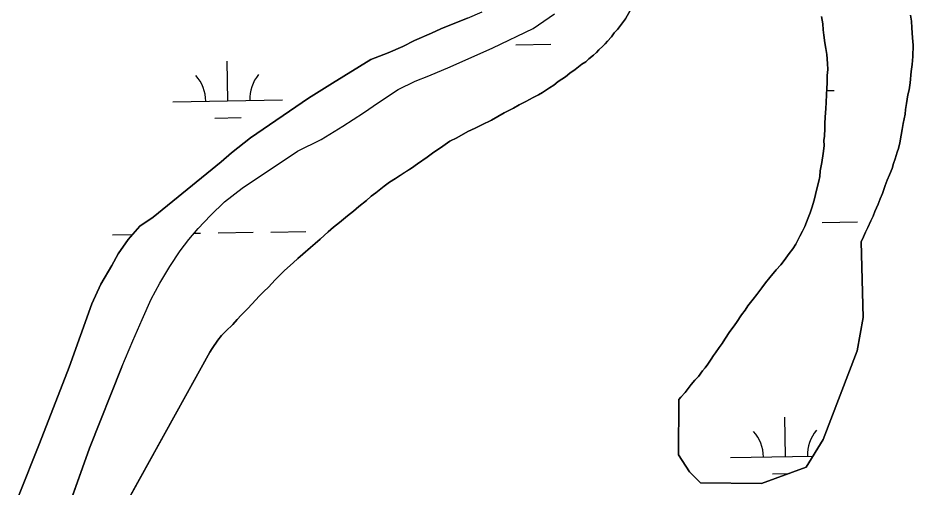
# Model space of a CAD drawing. Extents: x 3892998 to 3931244, y 278583 to 304547.
# Drawn here: x 3913658 to 3914480, y 301389 to 301817 of the extents above; entities that cross this region are included whole.
import ezdxf

# ---------------------------------------------------------------- set-up
doc = ezdxf.new("R2010")
doc.units = 0
doc.layers.add('V-TOPO-SHOR', color=7, linetype='Continuous')
doc.layers.add('V-WETL-SWMP', color=7, linetype='Continuous')

msp = doc.modelspace()

# ---------------------------------------------------------------- linework, layer by layer
at = {"layer": 'V-TOPO-SHOR'}
for points in [[(3913704.8, 301498.9), (3913725.35, 301556.39), (3913733.62, 301574.55), (3913743.5, 301591.47), (3913749.5, 301601.98), (3913758.33, 301614.99), (3913769.12, 301627.12), (3913781.35, 301635.52), (3913842.97, 301685.89), (3913852.36, 301693.92), (3913869.71, 301707.68), (3913922.7, 301743.62), (3913944.5, 301757.39), (3913979.23, 301778.86), (3913995.02, 301784.97), (3914008.33, 301790.89), (3914018.96, 301796.27), (3914034.58, 301803.08), (3914042.91, 301806.85), (3914057.28, 301812.77), (3914067.21, 301816.72), (3914080.52, 301822.47)], [(3913752.64, 301499.09), (3913762.67, 301522.76), (3913771.11, 301542.34), (3913779.39, 301560.86), (3913787.32, 301575.46), (3913796.33, 301590.43), (3913805.86, 301604.68), (3913813.81, 301615.03), (3913822.3, 301625.01), (3913833.45, 301636.79), (3913846.19, 301649.46), (3913862.31, 301661.79), (3913912.46, 301695.58), (3913934.09, 301706.16), (3913953.94, 301718.32), (3913972.73, 301730.31), (3913986.19, 301739.96), (3914004.27, 301751.76), (3914019.69, 301759.11), (3914031.94, 301763.96), (3914051.45, 301772.22), (3914090.29, 301789.62), (3914127, 301807.18), (3914146.49, 301820.6)], [(3913832.68, 301512.55), (3913834.9, 301515.93), (3913840.2, 301523.41), (3913843.38, 301527.69), (3913847.27, 301531.62), (3913853.65, 301537.69), (3913857.54, 301542.32), (3913861.43, 301546.25), (3913867.09, 301551.96), (3913871.34, 301556.6), (3913877.71, 301563.37), (3913881.95, 301567.66), (3913886.2, 301571.59), (3913892.22, 301578.36), (3913896.82, 301583), (3913900.71, 301586.93), (3913908.5, 301593.71), (3913912.75, 301597.64), (3913917.35, 301601.57), (3913924.43, 301607.64), (3913928.68, 301611.57), (3913933.29, 301615.5), (3913940.37, 301621.92), (3913945.33, 301626.21), (3913950.64, 301630.5), (3913958.08, 301636.57), (3913963.39, 301640.85), (3913968.35, 301645.14), (3913975.43, 301650.5), (3913979.68, 301654.43), (3913983.93, 301657.65), (3913991.37, 301663.72), (3913996.33, 301667.29), (3914001.65, 301670.51), (3914010.15, 301676.24), (3914016.18, 301680.17), (3914021.85, 301684.1), (3914030.71, 301690.18), (3914036.73, 301694.47), (3914042.76, 301698.41), (3914051.26, 301704.48), (3914057.64, 301707.71), (3914067.57, 301713.44), (3914074.31, 301716.31), (3914080.34, 301719.53), (3914089.21, 301723.83), (3914094.88, 301727.06), (3914100.55, 301730.28), (3914109.06, 301734.58), (3914114.38, 301737.8), (3914120.41, 301740.67), (3914127.15, 301744.25), (3914131.76, 301746.76), (3914135.66, 301748.91), (3914142.04, 301753.2), (3914145.94, 301755.7), (3914149.83, 301758.92), (3914156.57, 301763.21), (3914160.46, 301766.42), (3914165.42, 301770), (3914171.45, 301774.64), (3914174.99, 301776.79), (3914177.82, 301779.65), (3914182.07, 301782.86), (3914184.55, 301785.36), (3914186.67, 301787.86), (3914190.57, 301791.07), (3914192.69, 301793.22), (3914194.81, 301795.71), (3914198.35, 301799.64), (3914200.83, 301803.2), (3914203.65, 301806.41), (3914208.25, 301812.47), (3914211.08, 301816.04), (3914215.31, 301823.52)], [(3914389.48, 301818.21), (3914390.57, 301811.46), (3914390.95, 301806.13), (3914391.68, 301801.16), (3914392.42, 301794.05), (3914393.51, 301789.08), (3914394.25, 301783.4), (3914394.99, 301775.23), (3914395.37, 301769.9), (3914394.68, 301764.56), (3914394.71, 301757.81), (3914394.37, 301752.48), (3914394.04, 301747.15), (3914393.72, 301739.68), (3914393.38, 301734.35), (3914392.71, 301726.53), (3914392.37, 301720.84), (3914392.39, 301716.58), (3914392.07, 301708.76), (3914391.73, 301705.55), (3914391.75, 301700.22), (3914391.07, 301693.47), (3914389.68, 301685.29), (3914388.29, 301677.46), (3914387.96, 301672.49), (3914386.91, 301668.22), (3914385.16, 301661.1), (3914384.12, 301656.12), (3914382.72, 301650.79), (3914380.61, 301644.03), (3914379.21, 301639.4), (3914377.45, 301634.77), (3914374.29, 301626.94), (3914372.17, 301622.67), (3914369.7, 301618.04), (3914366.18, 301610.91), (3914363.35, 301606.64), (3914360.17, 301602.36), (3914355.58, 301595.94), (3914352.4, 301592.02), (3914348.15, 301587.38), (3914342.5, 301580.6), (3914338.61, 301575.61), (3914335.07, 301570.98), (3914330.48, 301564.92), (3914327.3, 301560.64), (3914322.35, 301554.58), (3914319.88, 301550.66), (3914316.69, 301546.38), (3914312.1, 301539.6), (3914308.92, 301535.33), (3914306.1, 301531.41), (3914301.5, 301524.28), (3914299.03, 301520.36), (3914296.21, 301516.79), (3914293.03, 301511.81), (3914291.26, 301509.31), (3914289.14, 301506.1), (3914285.96, 301501.47), (3914283.49, 301498.26), (3914281.01, 301495.41), (3914277.48, 301490.42), (3914274.29, 301486.85), (3914270.76, 301482.92), (3914265.46, 301475.8), (3914261.56, 301471.51), (3914259.7, 301469.46)], [(3914425.56, 301613.07), (3914427.64, 301617.57), (3914429.4, 301621.84), (3914431.51, 301626.11), (3914434.33, 301632.17), (3914436.44, 301636.44), (3914437.85, 301640.71), (3914441.02, 301647.12), (3914442.77, 301652.1), (3914444.88, 301657.09), (3914447.34, 301664.21), (3914449.1, 301669.19), (3914451.21, 301673.82), (3914453.67, 301679.87), (3914455.08, 301684.14), (3914456.48, 301688.41), (3914458.23, 301694.46), (3914459.64, 301698.02), (3914460.69, 301703), (3914462.08, 301710.11), (3914462.77, 301715.09), (3914463.81, 301720.78), (3914465.55, 301729.32), (3914465.89, 301733.59), (3914466.93, 301738.92), (3914467.96, 301746.74), (3914469.37, 301751.37), (3914470.05, 301757.77), (3914471.07, 301768.08), (3914472.11, 301774.48), (3914472.44, 301781.59), (3914472.75, 301791.9), (3914472.37, 301798.65), (3914471.62, 301807.89), (3914471.24, 301813.93), (3914470.5, 301819.26)], [(3914259.7, 301469.46), (3914259.27, 301418.85), (3914269.26, 301403.58), (3914279.29, 301393.37), (3914334.97, 301392.89), (3914375.59, 301407.72), (3914391, 301432.9), (3914422.06, 301513.62), (3914427.38, 301543.95), (3914425.56, 301613.07)], [(3914486, 300068.48), (3914320.01, 300191.39), (3914169.03, 300293.93), (3914023.21, 300406.54), (3913892.52, 300513.96), (3913756.6, 300601.18), (3913706.42, 300652.23), (3913681.5, 300698), (3913687.43, 300799.19), (3913719.06, 300945.71), (3913715.39, 301107.72), (3913716.3, 301214.01), (3913737.63, 301340.38), (3913832.68, 301512.55)], [(3913438.34, 300737.42), (3913466.1, 300751.92), (3913473.88, 300759.96), (3913486.47, 300775.47), (3913526.05, 300826.73), (3913546.46, 300855.22), (3913565.7, 300886.28), (3913572.95, 300900.85), (3913578.83, 300918), (3913585.34, 300939.49), (3913590.66, 300961.19), (3913596.27, 300992.77), (3913605.24, 301070.58), (3913608.14, 301131.64), (3913617.7, 301232.58), (3913626.44, 301283.7), (3913633.85, 301317.64), (3913643.16, 301342.27), (3913658.52, 301381.28), (3913677.91, 301429.35), (3913704.8, 301498.9)], [(3913752.64, 301499.09), (3913723.34, 301425.2), (3913686.47, 301321.74)]]:
    msp.add_lwpolyline(points, dxfattribs=at)
at = {"layer": 'V-WETL-SWMP'}
for p, q in [((3914067.21, 301816.73), (3914057.28, 301812.77)), ((3914127, 301807.18), (3914146.49, 301820.59)), ((3914211.08, 301816.04), (3914208.25, 301812.47)), ((3914215.31, 301823.52), (3914211.08, 301816.04)), ((3914390.57, 301811.46), (3914389.48, 301818.21)), ((3914470.5, 301819.26), (3914471.24, 301813.93)), ((3914057.28, 301812.77), (3914042.91, 301806.85)), ((3914208.25, 301812.47), (3914203.65, 301806.41)), ((3914390.95, 301806.13), (3914390.57, 301811.46)), ((3914471.24, 301813.93), (3914471.62, 301807.89)), ((3914471.62, 301807.89), (3914472.37, 301798.65)), ((3914034.58, 301803.08), (3914018.97, 301796.27)), ((3914042.91, 301806.85), (3914034.58, 301803.08)), ((3914090.29, 301789.62), (3914127, 301807.18)), ((3914198.35, 301799.64), (3914194.81, 301795.71)), ((3914200.83, 301803.2), (3914198.35, 301799.64)), ((3914203.65, 301806.41), (3914200.83, 301803.2)), ((3914391.68, 301801.16), (3914390.95, 301806.13)), ((3914392.42, 301794.05), (3914391.68, 301801.16)), ((3914018.97, 301796.27), (3914008.33, 301790.89)), ((3914111.27, 301792.29), (3914143.26, 301792.84)), ((3914190.57, 301791.07), (3914186.67, 301787.86)), ((3914192.69, 301793.22), (3914190.57, 301791.07)), ((3914194.81, 301795.71), (3914192.69, 301793.22)), ((3914393.51, 301789.08), (3914392.42, 301794.05)), ((3914472.37, 301798.65), (3914472.75, 301791.9)), ((3914472.75, 301791.9), (3914472.44, 301781.59)), ((3913995.02, 301784.97), (3913979.23, 301778.86)), ((3914008.33, 301790.89), (3913995.02, 301784.97)), ((3914051.45, 301772.22), (3914090.29, 301789.62)), ((3914182.07, 301782.86), (3914177.82, 301779.65)), ((3914184.55, 301785.36), (3914182.07, 301782.86)), ((3914186.67, 301787.86), (3914184.55, 301785.36)), ((3914394.24, 301783.4), (3914393.51, 301789.08)), ((3914394.99, 301775.23), (3914394.24, 301783.4)), ((3913849.04, 301741.31), (3913848.42, 301777.31)), ((3913979.23, 301778.86), (3913944.5, 301757.39)), ((3914171.45, 301774.65), (3914165.42, 301770)), ((3914174.99, 301776.79), (3914171.45, 301774.65)), ((3914177.82, 301779.65), (3914174.99, 301776.79)), ((3914395.37, 301769.9), (3914394.99, 301775.23)), ((3914472.44, 301781.59), (3914472.11, 301774.48)), ((3914031.94, 301763.96), (3914051.45, 301772.22)), ((3914160.46, 301766.42), (3914156.57, 301763.21)), ((3914165.42, 301770), (3914160.46, 301766.42)), ((3914394.68, 301764.56), (3914395.37, 301769.9)), ((3914471.07, 301768.08), (3914470.05, 301757.77)), ((3914472.11, 301774.48), (3914471.07, 301768.08)), ((3914004.27, 301751.76), (3914019.7, 301759.11)), ((3914019.7, 301759.11), (3914031.94, 301763.96)), ((3914149.83, 301758.92), (3914145.94, 301755.7)), ((3914156.57, 301763.21), (3914149.83, 301758.92)), ((3914394.71, 301757.81), (3914394.68, 301764.56)), ((3913944.5, 301757.39), (3913922.7, 301743.62)), ((3913986.19, 301739.96), (3914004.27, 301751.76)), ((3914142.04, 301753.2), (3914135.66, 301748.91)), ((3914145.94, 301755.7), (3914142.04, 301753.2)), ((3914394.04, 301747.15), (3914394.37, 301752.48)), ((3914394.27, 301750.75), (3914400.87, 301750.86)), ((3914394.37, 301752.48), (3914394.71, 301757.81)), ((3914469.37, 301751.37), (3914467.96, 301746.74)), ((3914470.05, 301757.77), (3914469.37, 301751.37)), ((3913799.05, 301740.45), (3913899.04, 301742.18)), ((3913922.7, 301743.62), (3913869.71, 301707.68)), ((3914127.15, 301744.25), (3914120.41, 301740.67)), ((3914131.76, 301746.76), (3914127.15, 301744.25)), ((3914135.66, 301748.91), (3914131.76, 301746.76)), ((3914393.72, 301739.68), (3914394.04, 301747.15)), ((3914467.96, 301746.74), (3914466.93, 301738.92)), ((3913972.73, 301730.31), (3913986.19, 301739.96)), ((3914109.06, 301734.58), (3914100.55, 301730.28)), ((3914114.38, 301737.8), (3914109.06, 301734.58)), ((3914120.41, 301740.67), (3914114.38, 301737.8)), ((3914392.71, 301726.53), (3914393.38, 301734.35)), ((3914393.38, 301734.35), (3914393.72, 301739.68)), ((3914465.89, 301733.59), (3914465.55, 301729.32)), ((3914466.93, 301738.92), (3914465.89, 301733.59)), ((3913837.31, 301725.67), (3913861.31, 301726.09)), ((3913953.94, 301718.32), (3913972.73, 301730.31)), ((3914094.88, 301727.06), (3914089.21, 301723.83)), ((3914100.55, 301730.28), (3914094.88, 301727.06)), ((3914392.37, 301720.84), (3914392.71, 301726.53)), ((3914465.55, 301729.32), (3914463.81, 301720.78)), ((3913934.09, 301706.15), (3913953.94, 301718.32)), ((3914080.34, 301719.53), (3914074.31, 301716.31)), ((3914089.21, 301723.83), (3914080.34, 301719.53)), ((3914392.39, 301716.58), (3914392.37, 301720.84)), ((3914463.81, 301720.78), (3914462.77, 301715.09)), ((3914067.57, 301713.44), (3914057.64, 301707.71)), ((3914074.31, 301716.31), (3914067.57, 301713.44)), ((3914392.07, 301708.76), (3914392.39, 301716.58)), ((3914462.08, 301710.11), (3914460.69, 301703)), ((3914462.77, 301715.09), (3914462.08, 301710.11)), ((3913869.71, 301707.68), (3913852.36, 301693.92)), ((3913912.45, 301695.58), (3913934.09, 301706.15)), ((3914051.26, 301704.48), (3914042.76, 301698.41)), ((3914057.64, 301707.71), (3914051.26, 301704.48)), ((3914391.73, 301705.55), (3914392.07, 301708.76)), ((3914391.75, 301700.22), (3914391.73, 301705.55)), ((3914460.69, 301703), (3914459.64, 301698.02)), ((3913852.36, 301693.92), (3913842.97, 301685.89)), ((3913862.31, 301661.78), (3913912.45, 301695.58)), ((3914036.73, 301694.47), (3914030.71, 301690.18)), ((3914042.76, 301698.41), (3914036.73, 301694.47)), ((3914389.68, 301685.29), (3914391.07, 301693.47)), ((3914391.07, 301693.47), (3914391.75, 301700.22)), ((3914458.23, 301694.46), (3914456.48, 301688.41)), ((3914459.64, 301698.02), (3914458.23, 301694.46)), ((3913842.97, 301685.89), (3913781.35, 301635.52)), ((3914030.71, 301690.18), (3914021.85, 301684.1)), ((3914388.29, 301677.46), (3914389.68, 301685.29)), ((3914456.48, 301688.41), (3914455.08, 301684.14)), ((3914010.15, 301676.23), (3914001.65, 301670.51)), ((3914016.18, 301680.17), (3914010.15, 301676.23)), ((3914021.85, 301684.1), (3914016.18, 301680.17)), ((3914387.96, 301672.49), (3914388.29, 301677.46)), ((3914453.67, 301679.87), (3914451.21, 301673.82)), ((3914455.08, 301684.14), (3914453.67, 301679.87)), ((3914001.65, 301670.51), (3913996.33, 301667.29)), ((3914385.16, 301661.1), (3914386.91, 301668.22)), ((3914386.91, 301668.22), (3914387.96, 301672.49)), ((3914449.1, 301669.19), (3914447.34, 301664.21)), ((3914451.21, 301673.82), (3914449.1, 301669.19)), ((3913846.19, 301649.46), (3913862.31, 301661.78)), ((3913991.37, 301663.72), (3913983.93, 301657.65)), ((3913996.33, 301667.29), (3913991.37, 301663.72)), ((3914384.12, 301656.12), (3914385.16, 301661.1)), ((3914447.34, 301664.21), (3914444.88, 301657.09)), ((3913979.68, 301654.43), (3913975.43, 301650.5)), ((3913983.93, 301657.65), (3913979.68, 301654.43)), ((3914382.72, 301650.79), (3914384.12, 301656.12)), ((3914442.77, 301652.1), (3914441.02, 301647.12)), ((3914444.88, 301657.09), (3914442.77, 301652.1)), ((3913833.45, 301636.79), (3913846.19, 301649.46)), ((3913968.35, 301645.14), (3913963.39, 301640.85)), ((3913975.43, 301650.5), (3913968.35, 301645.14)), ((3914379.21, 301639.4), (3914380.61, 301644.03)), ((3914380.61, 301644.03), (3914382.72, 301650.79)), ((3914441.02, 301647.12), (3914437.85, 301640.71)), ((3913781.35, 301635.52), (3913769.12, 301627.12)), ((3913822.3, 301625.01), (3913833.45, 301636.79)), ((3913958.08, 301636.57), (3913950.64, 301630.49)), ((3913963.39, 301640.85), (3913958.08, 301636.57)), ((3914377.45, 301634.77), (3914379.21, 301639.4)), ((3914436.44, 301636.44), (3914434.33, 301632.17)), ((3914437.85, 301640.71), (3914436.44, 301636.44)), ((3913769.12, 301627.12), (3913758.33, 301614.99)), ((3913950.64, 301630.49), (3913945.33, 301626.21)), ((3914372.17, 301622.66), (3914374.29, 301626.94)), ((3914374.29, 301626.94), (3914377.45, 301634.77)), ((3914390.11, 301630.59), (3914422.1, 301631.14)), ((3914434.33, 301632.17), (3914431.51, 301626.11)), ((3913744.29, 301619.41), (3913762.54, 301619.72)), ((3913813.81, 301615.02), (3913822.3, 301625.01)), ((3913818.63, 301620.7), (3913824.28, 301620.79)), ((3913840.28, 301621.07), (3913872.28, 301621.62)), ((3913888.27, 301621.9), (3913920.27, 301622.46)), ((3913940.37, 301621.92), (3913933.29, 301615.5)), ((3913945.33, 301626.21), (3913940.37, 301621.92)), ((3914369.7, 301618.04), (3914372.17, 301622.66)), ((3914429.39, 301621.84), (3914427.64, 301617.57)), ((3914431.51, 301626.11), (3914429.39, 301621.84)), ((3913758.33, 301614.99), (3913749.5, 301601.98)), ((3913805.86, 301604.68), (3913813.81, 301615.02)), ((3913928.68, 301611.57), (3913924.43, 301607.64)), ((3913933.29, 301615.5), (3913928.68, 301611.57)), ((3914363.35, 301606.64), (3914366.18, 301610.91)), ((3914366.18, 301610.91), (3914369.7, 301618.04)), ((3914427.64, 301617.57), (3914425.56, 301613.07)), ((3914425.56, 301613.07), (3914427.38, 301543.95)), ((3913796.32, 301590.43), (3913805.86, 301604.68)), ((3913924.43, 301607.64), (3913917.35, 301601.57)), ((3914355.58, 301595.94), (3914360.17, 301602.36)), ((3914360.17, 301602.36), (3914363.35, 301606.64)), ((3913749.5, 301601.98), (3913743.5, 301591.47)), ((3913912.75, 301597.64), (3913908.5, 301593.71)), ((3913917.35, 301601.57), (3913912.75, 301597.64)), ((3914352.4, 301592.02), (3914355.58, 301595.94)), ((3913743.5, 301591.47), (3913733.62, 301574.55)), ((3913787.32, 301575.46), (3913796.32, 301590.43)), ((3913900.71, 301586.93), (3913896.82, 301583)), ((3913908.5, 301593.71), (3913900.71, 301586.93)), ((3914342.5, 301580.6), (3914348.15, 301587.38)), ((3914348.15, 301587.38), (3914352.4, 301592.02)), ((3913892.22, 301578.36), (3913886.2, 301571.59)), ((3913896.82, 301583), (3913892.22, 301578.36)), ((3914338.61, 301575.61), (3914342.5, 301580.6)), ((3913733.62, 301574.55), (3913725.35, 301556.39)), ((3913779.39, 301560.86), (3913787.32, 301575.46)), ((3913886.2, 301571.59), (3913881.95, 301567.66)), ((3914330.48, 301564.92), (3914335.07, 301570.98)), ((3914335.07, 301570.98), (3914338.61, 301575.61)), ((3913877.71, 301563.38), (3913871.34, 301556.6)), ((3913881.95, 301567.66), (3913877.71, 301563.38)), ((3914327.3, 301560.64), (3914330.48, 301564.92)), ((3913725.35, 301556.39), (3913704.8, 301498.9)), ((3913771.11, 301542.34), (3913779.39, 301560.86)), ((3913871.34, 301556.6), (3913867.09, 301551.96)), ((3914319.88, 301550.66), (3914322.35, 301554.58)), ((3914322.35, 301554.58), (3914327.3, 301560.64)), ((3913861.43, 301546.25), (3913857.54, 301542.32)), ((3913867.09, 301551.96), (3913861.43, 301546.25)), ((3914312.1, 301539.61), (3914316.69, 301546.38)), ((3914316.69, 301546.38), (3914319.88, 301550.66)), ((3913762.67, 301522.76), (3913771.11, 301542.34)), ((3913853.65, 301537.69), (3913847.28, 301531.62)), ((3913857.54, 301542.32), (3913853.65, 301537.69)), ((3914308.92, 301535.33), (3914312.1, 301539.61)), ((3914427.38, 301543.95), (3914422.06, 301513.62)), ((3913847.28, 301531.62), (3913843.38, 301527.69)), ((3914301.5, 301524.28), (3914306.1, 301531.41)), ((3914306.1, 301531.41), (3914308.92, 301535.33)), ((3913752.64, 301499.09), (3913762.67, 301522.76)), ((3913840.2, 301523.41), (3913834.9, 301515.93)), ((3913843.38, 301527.69), (3913840.2, 301523.41)), ((3914296.21, 301516.79), (3914299.03, 301520.36)), ((3914299.03, 301520.36), (3914301.5, 301524.28)), ((3913832.68, 301512.56), (3913737.63, 301340.38)), ((3913834.9, 301515.93), (3913832.68, 301512.56)), ((3914291.26, 301509.31), (3914293.03, 301511.8)), ((3914293.03, 301511.8), (3914296.21, 301516.79)), ((3914422.06, 301513.62), (3914391, 301432.9)), ((3914285.96, 301501.47), (3914289.14, 301506.1)), ((3914289.14, 301506.1), (3914291.26, 301509.31)), ((3913704.8, 301498.9), (3913677.91, 301429.35)), ((3913723.34, 301425.21), (3913752.64, 301499.09)), ((3914277.48, 301490.42), (3914281.01, 301495.41)), ((3914281.01, 301495.41), (3914283.49, 301498.26)), ((3914283.49, 301498.26), (3914285.96, 301501.47)), ((3914274.3, 301486.85), (3914277.48, 301490.42)), ((3914265.46, 301475.79), (3914270.76, 301482.92)), ((3914270.76, 301482.92), (3914274.3, 301486.85)), ((3914259.7, 301469.46), (3914261.57, 301471.51)), ((3914261.57, 301471.51), (3914265.46, 301475.79)), ((3914259.27, 301418.85), (3914259.7, 301469.46)), ((3914356.64, 301417.37), (3914356.01, 301453.37)), ((3914391, 301432.9), (3914375.59, 301407.73)), ((3913677.91, 301429.35), (3913658.52, 301381.28)), ((3913686.47, 301321.74), (3913723.34, 301425.21)), ((3914269.26, 301403.58), (3914259.27, 301418.85)), ((3914306.64, 301416.51), (3914381.76, 301417.81)), ((3914375.59, 301407.73), (3914334.97, 301392.89)), ((3914279.29, 301393.37), (3914269.26, 301403.58)), ((3914344.9, 301401.74), (3914359.91, 301402)), ((3914334.97, 301392.89), (3914279.29, 301393.37))]:
    msp.add_line(p, q, dxfattribs=at)
for centre, start, end in [((3913793.8, 301740.83), 0.21988, 41.76354), ((3913904.27, 301742.74), 140.21988, 181.76354), ((3914301.39, 301416.89), 0.21988, 41.76354), ((3914411.86, 301418.8), 140.21988, 181.76354)]:
    msp.add_arc(centre, 35.25, start, end, dxfattribs=at)

doc.saveas('drawing.dxf')
